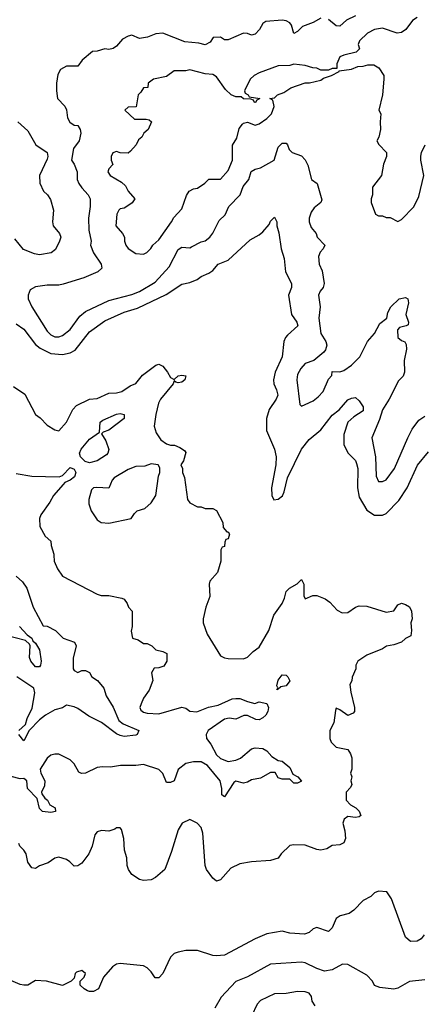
# Model space of a CAD drawing. Header units: inches. Extents: x 2348352 to 2479776, y 460422 to 613655.
# Tile 326 of 590: x 2412508 to 2414597, y 517670 to 522779. Entities that reach past the tile are written whole.
import ezdxf

# ---------------------------------------------------------------- set-up
doc = ezdxf.new("R2010")
doc.units = ezdxf.units.IN
doc.header["$MEASUREMENT"] = 0
doc.layers.add('C4511', color=7, linetype='Continuous')
doc.layers.add('C4512', color=7, linetype='Continuous')

msp = doc.modelspace()

# ---------------------------------------------------------------- linework, layer by layer
at = {"layer": 'C4511', "color": 4}
for points, elevation in [([(2412685.5, 520000), (2412686, 519970), (2412704.7, 519930), (2412730, 519892), (2412910, 519798), (2412930, 519791.3), (2412970, 519791.3), (2413038, 519778), (2413050, 519772), (2413066, 519750), (2413071.6, 519731.6), (2413092, 519710), (2413091.3, 519630), (2413086, 519606), (2413094, 519570), (2413122, 519562), (2413150, 519542), (2413170, 519542), (2413194, 519530), (2413214, 519510), (2413250, 519501), (2413272, 519490), (2413272, 519450), (2413255.3, 519424.7), (2413230, 519415.3), (2413206, 519414), (2413192, 519390), (2413198, 519350), (2413179.8, 519300.2), (2413150, 519258), (2413138, 519230), (2413131.3, 519210), (2413136.9, 519196.9), (2413150, 519186), (2413170, 519181), (2413230, 519178), (2413350, 519212), (2413370, 519206), (2413390.9, 519190.9), (2413427.3, 519187.3), (2413487.6, 519212.4), (2413538.4, 519221.6), (2413610, 519254.8), (2413630, 519257.3), (2413650, 519257.3), (2413690, 519240.7), (2413728.9, 519231.1), (2413750, 519238.8), (2413791, 519231), (2413798.8, 519210), (2413796, 519190), (2413786, 519170), (2413770, 519157.2), (2413750, 519146), (2413732.7, 519147.3), (2413690, 519169.2), (2413670.9, 519169.1), (2413630, 519149), (2413594.5, 519154.5), (2413570, 519149.3), (2413486, 519090), (2413474.8, 519070), (2413477.3, 519050), (2413499.9, 519019.9), (2413530, 518964), (2413550, 518944.9), (2413590, 518930.7), (2413630, 518936), (2413652.9, 518947.1), (2413710, 518996), (2413730, 519001), (2413770, 518998), (2413790, 518984.7), (2413815.9, 518955.9), (2413850, 518934.8), (2413870, 518931), (2413910, 518898), (2413924.7, 518864.7), (2413952, 518850), (2413970, 518828), (2413950, 518818), (2413930, 518818), (2413910, 518838), (2413870, 518838), (2413850, 518846), (2413832.9, 518872.9), (2413810, 518872.3), (2413756.8, 518843.2), (2413710, 518835.1), (2413690, 518822.7), (2413670, 518817.2), (2413630, 518828.7), (2413619.6, 518820.4), (2413570, 518746), (2413556.4, 518756.4), (2413557.2, 518790), (2413548.7, 518830), (2413482, 518910), (2413450, 518928.7), (2413410, 518928.7), (2413370, 518919), (2413330, 518888.7), (2413310, 518829.2), (2413290, 518821.2), (2413270, 518821.2), (2413250, 518868), (2413230, 518888.7), (2413150, 518914), (2413110, 518909), (2413031.1, 518908.9), (2412978.8, 518901.2), (2412936.9, 518903.1), (2412910, 518899), (2412850, 518868.7), (2412828.4, 518868.4), (2412815.3, 518875.3), (2412790, 518918), (2412770, 518938), (2412710, 518968), (2412690, 518968), (2412670, 518962), (2412650, 518948), (2412614.8, 518890), (2412617.3, 518870), (2412638.4, 518830), (2412636.2, 518803.8), (2412621, 518770), (2412622.8, 518762.8), (2412638.8, 518738.8), (2412651.3, 518730), (2412664.7, 518704.7), (2412692, 518690), (2412694, 518670), (2412670, 518666), (2412626, 518670), (2412610, 518686), (2412598.6, 518738.6), (2412548.7, 518790), (2412544, 518830), (2412530, 518841.2), (2412510, 518839.3), (2412410, 518865.2)], 92), ([(2413551.4, 520000), (2413550.8, 519970), (2413534, 519910), (2413493.7, 519866.3), (2413490.6, 519850), (2413494.2, 519785.8), (2413473.4, 519730), (2413459.1, 519670), (2413459.1, 519650), (2413480.5, 519590), (2413550, 519478.8), (2413570, 519467.3), (2413590, 519464), (2413670, 519462.8), (2413689.3, 519470.7), (2413718.6, 519501.4), (2413750, 519522.8), (2413801.2, 519610), (2413827.3, 519690), (2413869.3, 519750), (2413882, 519778), (2413890, 519812), (2413908, 519830), (2413948.4, 519851.6), (2413970, 519874), (2413982, 519850), (2413982, 519790), (2413990, 519774), (2414028.4, 519791.6), (2414050, 519792), (2414093.2, 519773.2), (2414117.3, 519757.3), (2414155.3, 519715.3), (2414180.7, 519700.7), (2414210, 519702.8), (2414250, 519731), (2414270, 519738), (2414310, 519736), (2414410, 519704.7), (2414450, 519712), (2414470, 519742), (2414489.3, 519750.7), (2414510, 519744.7), (2414530, 519732), (2414541, 519710), (2414544.7, 519670), (2414538, 519650), (2414542, 519610), (2414538, 519582), (2414510, 519568), (2414490, 519548.7), (2414450, 519535.3), (2414411.1, 519528.9), (2414390, 519515.3), (2414310, 519482), (2414262, 519450), (2414252, 519430), (2414252, 519410), (2414232.7, 519367.3), (2414231.6, 519348.4), (2414222, 519330), (2414226, 519290), (2414244.7, 519210), (2414244.7, 519190), (2414238.8, 519181.2), (2414210, 519169.2), (2414170, 519198), (2414150, 519206), (2414146, 519194), (2414138, 519130), (2414118, 519090), (2414118, 519050), (2414124.7, 519030), (2414150, 519004.7), (2414210, 518992), (2414224.7, 518970), (2414231.1, 518948.9), (2414232, 518890), (2414224.7, 518870), (2414231.3, 518850), (2414226, 518830), (2414231.3, 518810), (2414225.4, 518794.6), (2414202, 518770), (2414202, 518730), (2414225.4, 518705.4), (2414252, 518690), (2414270, 518672), (2414278, 518650), (2414270, 518642), (2414250, 518639), (2414210, 518644), (2414191.3, 518630), (2414184, 518610), (2414196, 518570), (2414198, 518530), (2414190, 518508), (2414170, 518498), (2414130, 518494), (2414102.5, 518477.5), (2414070, 518469.4), (2414050, 518472.7), (2413990, 518496), (2413930, 518497.2), (2413910, 518493.2), (2413864.7, 518450), (2413850, 518429), (2413810, 518416), (2413710.8, 518409.2), (2413650, 518399), (2413604, 518376), (2413550, 518315.3), (2413530, 518309), (2413510, 518324), (2413477.2, 518370), (2413469.5, 518389.5), (2413457.5, 518557.5), (2413450, 518588), (2413429.3, 518609.3), (2413390, 518628.7), (2413350.9, 518609.1), (2413330, 518575.3), (2413296.4, 518463.6), (2413261, 518370), (2413212.8, 518327.2), (2413190, 518316), (2413150, 518312.7), (2413130, 518317.2), (2413090, 518344), (2413073.2, 518370), (2413066, 518390), (2413063.7, 518430), (2413052.3, 518470), (2413048.7, 518530), (2413036.4, 518576.4), (2413030, 518586), (2413010, 518586), (2413002, 518578), (2412970.8, 518569.2), (2412932.5, 518572.5), (2412910, 518565.2), (2412897.3, 518550), (2412884, 518490), (2412866.8, 518450), (2412830, 518402), (2412810, 518388), (2412790, 518386), (2412768, 518410), (2412750, 518422), (2412710, 518434), (2412690, 518428.7), (2412655.3, 518404.7), (2412610, 518389), (2412590, 518375.3), (2412570, 518378), (2412550, 518408), (2412541.2, 518450), (2412529, 518470), (2412509, 518490), (2412503.7, 518503.7)], 96), ([(2412490, 519892), (2412522, 519862), (2412544.7, 519830), (2412578, 519730), (2412630, 519634), (2412650, 519632), (2412694, 519610), (2412734, 519570), (2412792, 519550), (2412801, 519530), (2412785.4, 519465.4), (2412784.7, 519410), (2412790, 519402), (2412810, 519392), (2412830, 519402), (2412850, 519402), (2412870, 519392), (2412882, 519370), (2412912, 519350), (2412944.7, 519310), (2412956, 519270), (2412992.1, 519212.1), (2413022, 519142), (2413045.5, 519125.5), (2413126, 519090), (2413118, 519070), (2413110, 519066.6), (2413050, 519059), (2413030, 519065.2), (2413010, 519074), (2412931.8, 519131.8), (2412866, 519166), (2412810, 519204.5), (2412790, 519214), (2412750, 519222), (2412730, 519209), (2412690, 519197.2), (2412641, 519170), (2412610, 519146), (2412556, 519090), (2412530, 519038), (2412503.7, 519070)], 88), ([(2412506.8, 519630), (2412546.8, 519586.8), (2412570.8, 519570), (2412575.3, 519555.3), (2412590, 519544.7), (2412610.8, 519509.2), (2412618.8, 519450), (2412616, 519430), (2412610, 519422), (2412590, 519421.2), (2412565.2, 519450), (2412559, 519470), (2412562, 519530), (2412559, 519539), (2412537.2, 519557.2), (2412430, 519585.1)], 84), ([(2412503.7, 519090), (2412537.6, 519122.4), (2412546.6, 519153.4), (2412573, 519207), (2412586, 519286), (2412581.2, 519310), (2412493.2, 519370)], 88), ([(2414606.8, 518030), (2414591, 518010), (2414570, 517997.2), (2414535.3, 517995.3), (2414510, 518018), (2414438, 518218), (2414413.2, 518253.2), (2414370, 518257.2), (2414350, 518248.7), (2414330.7, 518229.3), (2414290, 518209.2), (2414241.4, 518158.6), (2414218.5, 518141.5), (2414170.9, 518129.1), (2414150, 518115.3), (2414130, 518066), (2414110, 518048), (2414050, 518068.7), (2414030, 518062), (2414010, 518042), (2413986.4, 518033.6), (2413910, 518039), (2413870, 518049), (2413790, 518036), (2413730, 518009.3), (2413570, 517925.2), (2413530, 517921.2), (2413510, 517924), (2413430, 517948.7), (2413370, 517949), (2413330, 517941.2), (2413310, 517933.2), (2413290, 517914), (2413250.4, 517829.6), (2413230, 517808), (2413210, 517808), (2413190, 517839), (2413170, 517859), (2413150, 517869.2), (2413030, 517881.2), (2413010, 517879), (2412990, 517864), (2412942.8, 517810), (2412916, 517750), (2412890, 517737.2), (2412870, 517736), (2412860.1, 517740.1), (2412842, 517750), (2412822, 517770), (2412822, 517790), (2412842, 517810), (2412849, 517830), (2412830, 517845.2), (2412803, 517837), (2412796, 517830), (2412790, 517806), (2412774, 517790), (2412730, 517768), (2412646, 517790), (2412590, 517794), (2412550, 517769.2), (2412530, 517769), (2412510, 517773.2), (2412450, 517799)], 104), ([(2414610, 517797.2), (2414530, 517789.2), (2414470, 517753.2), (2414450, 517749.2), (2414376.4, 517756.4), (2414350, 517768), (2414339, 517790), (2414310, 517821.2), (2414210, 517877.2), (2414182.5, 517877.5), (2414130, 517849), (2414090, 517842.7), (2414050, 517855.1), (2413990, 517885.2), (2413970, 517889.2), (2413810, 517878), (2413690, 517812.7), (2413630, 517789.2), (2413553.2, 517706.8), (2413521, 517650)], 108), ([(2414042, 517662), (2414025.6, 517685.6), (2414022, 517710), (2414010, 517728), (2413990, 517735.3), (2413950, 517737.2), (2413890, 517726.6), (2413830, 517724), (2413758, 517690), (2413741, 517670), (2413710.9, 517609.1)], 112)]:
    msp.add_lwpolyline(points, dxfattribs=dict(at, elevation=elevation))
at = {"layer": 'C4511', "color": 4, "elevation": 92}
msp.add_lwpolyline([(2413842, 519302), (2413847.3, 519312.7), (2413843.1, 519323.1), (2413850, 519351.3), (2413870, 519378.8), (2413890, 519377.3), (2413898.8, 519370), (2413910, 519348.7), (2413890, 519322.7), (2413862.8, 519317.2), (2413850, 519306)], close=True, dxfattribs=at)
at = {"layer": 'C4512', "color": 4}
for points, elevation in [([(2414070, 522787), (2414030, 522764.5), (2413975.9, 522744.1), (2413950, 522718), (2413930, 522708), (2413919, 522750), (2413910, 522762), (2413890, 522774), (2413870, 522777.2), (2413784.7, 522770), (2413770, 522759), (2413752.1, 522727.9), (2413730, 522704), (2413710, 522698), (2413690, 522708), (2413670, 522708.7), (2413590, 522675.3), (2413570, 522675.3), (2413550, 522688), (2413512.7, 522687.3), (2413496.9, 522663.1), (2413470.6, 522649.4), (2413438, 522658), (2413364.8, 522664.8), (2413250, 522709.4), (2413214.4, 522705.6), (2413170.8, 522689.2), (2413130, 522682), (2413090, 522699), (2413070, 522694), (2413041.4, 522678.6), (2413010, 522642), (2412992, 522630), (2412970, 522625.2), (2412950, 522628.7), (2412910, 522615.3), (2412886, 522614), (2412831.6, 522568.4), (2412810, 522538), (2412750, 522538), (2412719.6, 522520.4), (2412705.4, 522494.6), (2412698, 522450), (2412698, 522410), (2412704.7, 522370), (2412742, 522330), (2412751.1, 522311.1), (2412756, 522270), (2412767.3, 522247.3), (2412790, 522231.3), (2412810, 522230.8), (2412822, 522210), (2412824.4, 522190), (2412815.8, 522150), (2412787.7, 522110), (2412776, 522050), (2412790.8, 522030), (2412806, 521990), (2412806.8, 521950), (2412814.8, 521930), (2412830, 521906), (2412862.8, 521870), (2412873.4, 521850), (2412873, 521810), (2412864, 521750), (2412867.1, 521687.1), (2412878.8, 521630), (2412876, 521610), (2412890.8, 521570), (2412931.3, 521510), (2412934, 521490), (2412914, 521470), (2412839.8, 521440.2), (2412733.2, 521406.8), (2412710, 521401.2), (2412650, 521401.2), (2412590, 521393.2), (2412562.8, 521377.2), (2412551.3, 521350), (2412551.3, 521330), (2412571, 521290), (2412650, 521162.8), (2412670, 521144), (2412690, 521134), (2412710, 521134), (2412730, 521140.7), (2412770, 521170.7), (2412819.7, 521240.3), (2412850, 521265.5), (2412970, 521321.6), (2413090, 521352.7), (2413130, 521368.4), (2413210, 521418), (2413283.3, 521496.7), (2413330, 521586), (2413350, 521598), (2413390, 521596), (2413400.2, 521599.8), (2413450, 521626), (2413470, 521631), (2413494, 521650), (2413510, 521671.3), (2413543.2, 521736.8), (2413574, 521766), (2413592.3, 521810), (2413652.7, 521870), (2413666.8, 521913.2), (2413697.2, 521950), (2413709.4, 521990.6), (2413730, 522002.8), (2413758, 522010), (2413828, 522050), (2413850, 522118), (2413870, 522138), (2413890, 522138), (2413898, 522130), (2413906.4, 522106.4), (2413922, 522090), (2413970, 522072), (2413990, 522052), (2414003.5, 522023.5), (2414022, 521950), (2414052, 521930), (2414075.3, 521844.7), (2414071.3, 521830), (2414036.3, 521803.7), (2414020.4, 521779.6), (2414010.5, 521750), (2414010.5, 521730), (2414021.1, 521701.1), (2414046, 521670), (2414051, 521650), (2414091, 521610), (2414082, 521590), (2414066.4, 521573.6), (2414058, 521550), (2414062, 521510), (2414076.8, 521476.8), (2414087.3, 521410), (2414082.8, 521390), (2414066.8, 521370), (2414058.8, 521350), (2414066.8, 521290), (2414060.7, 521230), (2414071, 521150), (2414096, 521110), (2414101, 521090), (2414094.8, 521065.2), (2414086.4, 521053.6), (2414034, 521010), (2413990, 520995.3), (2413966, 520970), (2413950, 520938), (2413946.8, 520910), (2413962, 520782), (2413970, 520774), (2413990, 520782), (2414030, 520801), (2414057.5, 520822.5), (2414082, 520850), (2414110, 520914), (2414127.3, 520932.7), (2414130, 520954), (2414170, 520952), (2414190, 520958), (2414230, 520986), (2414272.7, 521030), (2414312.7, 521110), (2414349.2, 521150), (2414377, 521203), (2414413.2, 521230), (2414419, 521259), (2414433.2, 521290), (2414478, 521330), (2414510, 521338), (2414522, 521330), (2414526, 521310), (2414511, 521250), (2414526, 521210), (2414523.6, 521196.4), (2414514, 521190), (2414478.5, 521181.5), (2414468, 521170), (2414470.8, 521130), (2414490, 521114), (2414506.8, 521106.8), (2414513, 521093), (2414515.5, 521070), (2414502.8, 521010), (2414504.7, 520950), (2414498, 520930), (2414474.4, 520905.6), (2414424.9, 520810), (2414390, 520755.3), (2414374.6, 520705.4), (2414334.8, 520610), (2414354.8, 520510), (2414358, 520410), (2414370, 520382), (2414390, 520382), (2414410, 520392), (2414453.2, 520450), (2414522.7, 520610), (2414545.4, 520654.6), (2414578.6, 520701.4), (2414610, 520721)], 108), ([(2414571, 522790), (2414545.8, 522774.2), (2414512.5, 522727.5), (2414490, 522713.2), (2414466, 522710), (2414390, 522735.3), (2414350, 522729), (2414312, 522710), (2414272, 522670), (2414264.7, 522650), (2414271.6, 522628.4), (2414254, 522610), (2414190, 522595.3), (2414170, 522586), (2414154, 522550), (2414154, 522526), (2414130, 522526), (2414110, 522518), (2414070, 522518), (2414050, 522528), (2414028.9, 522528.9), (2413990, 522542), (2413930, 522548), (2413910, 522542), (2413850, 522539), (2413750, 522504), (2413724.7, 522490), (2413704.7, 522470), (2413674, 522410), (2413678, 522398), (2413694, 522390), (2413698, 522378), (2413754, 522370), (2413738, 522362), (2413731.1, 522348.9), (2413726, 522350), (2413722, 522362), (2413707.3, 522367.3), (2413668.9, 522368.9), (2413658, 522378), (2413630, 522378), (2413606, 522390), (2413576.4, 522416.4), (2413530, 522482), (2413510, 522494), (2413470, 522499), (2413390, 522519), (2413370, 522514), (2413310, 522513.2), (2413270, 522485.2), (2413202, 522470), (2413174, 522450), (2413172.7, 522427.3), (2413150, 522426), (2413136.9, 522403.1), (2413122, 522390), (2413112.7, 522327.3), (2413070, 522326), (2413054, 522310), (2413103.6, 522263.6), (2413163.6, 522263.6), (2413179.6, 522259.6), (2413192, 522250), (2413174, 522210), (2413152, 522190), (2413142, 522170), (2413124.7, 522155.3), (2413112, 522130), (2413083.6, 522096.4), (2413070, 522086), (2413030, 522088), (2413010, 522095.3), (2412991.6, 522088.4), (2412982, 522070), (2412982, 522050), (2412991.6, 522028.4), (2412970, 522006), (2412966, 521990), (2412978, 521970), (2413035.5, 521935.5), (2413056.4, 521916.4), (2413070.8, 521890), (2413104.7, 521850), (2413091.1, 521828.9), (2413079.8, 521820.2), (2413050, 521802), (2413030, 521798), (2413022, 521790), (2413012, 521770), (2413006, 521710), (2413042, 521670), (2413050.9, 521650.9), (2413051.3, 521630), (2413058, 521610), (2413070, 521592), (2413110, 521566), (2413150, 521562), (2413168.4, 521571.6), (2413188.4, 521591.6), (2413198, 521610), (2413230, 521636), (2413296, 521730), (2413307.2, 521752.8), (2413350, 521798), (2413373.2, 521866.8), (2413388, 521890), (2413410, 521901), (2413430, 521904.7), (2413469.3, 521930.7), (2413490, 521950.8), (2413550, 521951.3), (2413590, 521996), (2413612, 522050), (2413612.1, 522127.9), (2413635.1, 522164.9), (2413646.2, 522213.8), (2413663.6, 522236.4), (2413670, 522242.8), (2413690, 522246.8), (2413730, 522231), (2413750, 522238), (2413790, 522266), (2413814, 522290), (2413828, 522328), (2413822, 522362), (2413806, 522370), (2413830, 522374), (2413846, 522390), (2413878, 522402), (2413914.6, 522425.4), (2413988.9, 522451.1), (2414011.6, 522451.6), (2414070, 522466), (2414084, 522476), (2414126, 522490), (2414166, 522510), (2414166, 522514), (2414230, 522522), (2414263.1, 522536.9), (2414290, 522538), (2414314.6, 522545.4), (2414345.4, 522545.4), (2414372, 522530), (2414398, 522490), (2414398, 522470), (2414390.7, 522389.3), (2414372, 522310), (2414382, 522290), (2414378, 522250), (2414381, 522210), (2414371.1, 522168.9), (2414362, 522150), (2414371.6, 522131.6), (2414411.3, 522090), (2414411.3, 522070), (2414396, 522030), (2414384.7, 521970), (2414338, 521910), (2414338, 521870), (2414331.3, 521850), (2414331.3, 521830), (2414354, 521770), (2414370, 521762), (2414390, 521762), (2414410, 521752), (2414430, 521752), (2414470, 521732), (2414490, 521742), (2414552.5, 521807.5), (2414578.6, 521861.4), (2414605.2, 521970), (2414589.2, 522050), (2414589.3, 522070.7), (2414593.2, 522090), (2414612.3, 522130)], 112), ([(2414250, 522799.5), (2414203.4, 522776.6), (2414170, 522746), (2414150, 522746.6), (2414110, 522780.9)], 108), ([(2412498, 522250), (2412550, 522202), (2412591.3, 522130), (2412650.4, 522090.4), (2412654.4, 522070), (2412650, 522055.3), (2412611, 521970), (2412611.6, 521931.6), (2412632, 521890), (2412652, 521870), (2412666.8, 521846.8), (2412682.8, 521790), (2412678, 521730), (2412681, 521710), (2412714, 521670), (2412720.7, 521650), (2412714.8, 521630), (2412692.7, 521587.3), (2412670.5, 521569.5), (2412610, 521559.3), (2412584.1, 521564.1), (2412527.3, 521587.3), (2412482.7, 521642.7)], 104), ([(2412490, 521200.7), (2412530, 521174), (2412590, 521093.4), (2412614.1, 521074.1), (2412670, 521046.4), (2412730, 521041.6), (2412770, 521050.5), (2412796.1, 521063.9), (2412870, 521158.8), (2412950, 521216.3), (2413050, 521262), (2413118.3, 521281.7), (2413267.5, 521352.5), (2413350, 521406), (2413390, 521414.8), (2413429.1, 521430.9), (2413450, 521446), (2413490, 521464.7), (2413510, 521478), (2413538, 521510), (2413590, 521531.3), (2413703.1, 521636.9), (2413750, 521662), (2413770, 521678), (2413803.1, 521716.9), (2413810, 521734), (2413830, 521754), (2413842, 521730), (2413842, 521710), (2413853.4, 521673.4), (2413864, 521590), (2413880.7, 521540.7), (2413886.8, 521470), (2413918.8, 521410), (2413918.8, 521390), (2413902.8, 521350), (2413918.8, 521250), (2413946, 521210), (2413951, 521190), (2413897.5, 521142.5), (2413886.8, 521130), (2413878.8, 521110), (2413870.7, 521030), (2413833.4, 520950), (2413824.9, 520910), (2413827.3, 520890), (2413841, 520859), (2413847.3, 520830), (2413839.1, 520810), (2413803.1, 520756.9), (2413788.5, 520710), (2413788.3, 520648.3), (2413830, 520551.3), (2413838, 520510), (2413837.3, 520470), (2413814, 520350), (2413816, 520310), (2413827.1, 520287.1), (2413850, 520291.3), (2413872.1, 520307.9), (2413881.2, 520330), (2413897.5, 520402.5), (2413970, 520551), (2414010, 520601), (2414070, 520650.8), (2414130, 520727.3), (2414165.1, 520754.9), (2414210, 520806), (2414230, 520816), (2414250, 520818), (2414270, 520802), (2414290.6, 520770.6), (2414291, 520750), (2414241.1, 520718.9), (2414211, 520690), (2414190, 520626), (2414190, 520574), (2414210, 520531.3), (2414250, 520491.3), (2414255.9, 520475.9), (2414262, 520450), (2414261.3, 520350), (2414270, 520301), (2414310, 520234), (2414350, 520207.7), (2414390, 520207.3), (2414410, 520217.3), (2414475.3, 520284.7), (2414519.3, 520350), (2414572.5, 520467.5), (2414630, 520536)], 104), ([(2412475.2, 520875.2), (2412535.2, 520835.2), (2412590, 520731.3), (2412613.7, 520713.7), (2412650, 520674.8), (2412690, 520651), (2412710, 520646), (2412750, 520691.3), (2412784.1, 520755.9), (2412802, 520778), (2412870, 520810.7), (2412910, 520814), (2412970, 520840.7), (2413010, 520842.8), (2413038, 520850), (2413080.2, 520879.8), (2413110, 520892), (2413145.2, 520934.8), (2413213.6, 520986.4), (2413230, 520991.3), (2413250, 520981), (2413274.8, 520950), (2413290, 520922), (2413310, 520912), (2413329.4, 520930.6), (2413350, 520934), (2413370.5, 520930.5), (2413364.7, 520910), (2413350, 520899), (2413330, 520895.3), (2413318, 520898), (2413310, 520906), (2413304.7, 520890), (2413238, 520810), (2413228.2, 520790), (2413214, 520730), (2413206, 520670), (2413215.3, 520635.3), (2413239.8, 520599.8), (2413270, 520578), (2413290, 520571.3), (2413311.1, 520571.1), (2413339.6, 520559.6), (2413363.6, 520543.6), (2413370, 520534), (2413358, 520490), (2413344.7, 520470), (2413352, 520450), (2413352, 520430), (2413363.6, 520403.6), (2413378, 520290), (2413390, 520272), (2413430, 520252), (2413450, 520252), (2413470, 520242), (2413510, 520242), (2413530, 520232), (2413562, 520170), (2413563.6, 520143.6), (2413582, 520122), (2413590, 520122), (2413596, 520110), (2413590, 520086), (2413578, 520082), (2413571.6, 520068.4), (2413570, 520046), (2413558, 520042), (2413552, 520028), (2413551.4, 520000)], 96), ([(2412490, 520424.7), (2412571.1, 520411.1), (2412712.7, 520407.3), (2412730, 520414), (2412770, 520455.5), (2412790, 520447.3), (2412799.5, 520430), (2412792.3, 520407.7), (2412770, 520389.6), (2412742, 520378), (2412732.5, 520367.5), (2412684, 520310), (2412664.9, 520275.1), (2412618, 520210), (2412611.3, 520190), (2412612, 520150), (2412639.6, 520099.6), (2412670, 520074), (2412671.6, 520051.6), (2412685.4, 520005.4), (2412685.5, 520000)], 92)]:
    msp.add_lwpolyline(points, dxfattribs=dict(at, elevation=elevation))
for points, elevation in [([(2412870, 520479.6), (2412847.3, 520487.3), (2412823.6, 520510), (2412818.7, 520530), (2412827, 520550), (2412870, 520602), (2412922, 520638), (2412926, 520690), (2412938.7, 520701.3), (2413010, 520733), (2413030, 520735.5), (2413050.4, 520730.4), (2413050, 520709), (2412970, 520649), (2412941, 520639), (2412932, 520630), (2412954.4, 520594.4), (2412970.7, 520549.3), (2412966, 520530), (2412958.5, 520521.5), (2412910, 520489.4)], 92), ([(2413190, 520475.3), (2413156.9, 520463.1), (2413110, 520461.2), (2413070, 520445.2), (2412998.5, 520401.5), (2412986.8, 520390), (2412970, 520348.7), (2412907.5, 520352.5), (2412890.7, 520349.3), (2412880.5, 520339.5), (2412866, 520290), (2412866.4, 520266.4), (2412878, 520230), (2412910, 520184.7), (2412930.9, 520170.9), (2412970, 520166), (2413086, 520190), (2413103.1, 520216.9), (2413118, 520230), (2413158, 520242), (2413190, 520272), (2413214, 520310), (2413228, 520410), (2413235.3, 520430), (2413234.6, 520454.6), (2413226, 520470)], 96)]:
    msp.add_lwpolyline(points, close=True, dxfattribs=dict(at, elevation=elevation))

doc.saveas('drawing.dxf')
